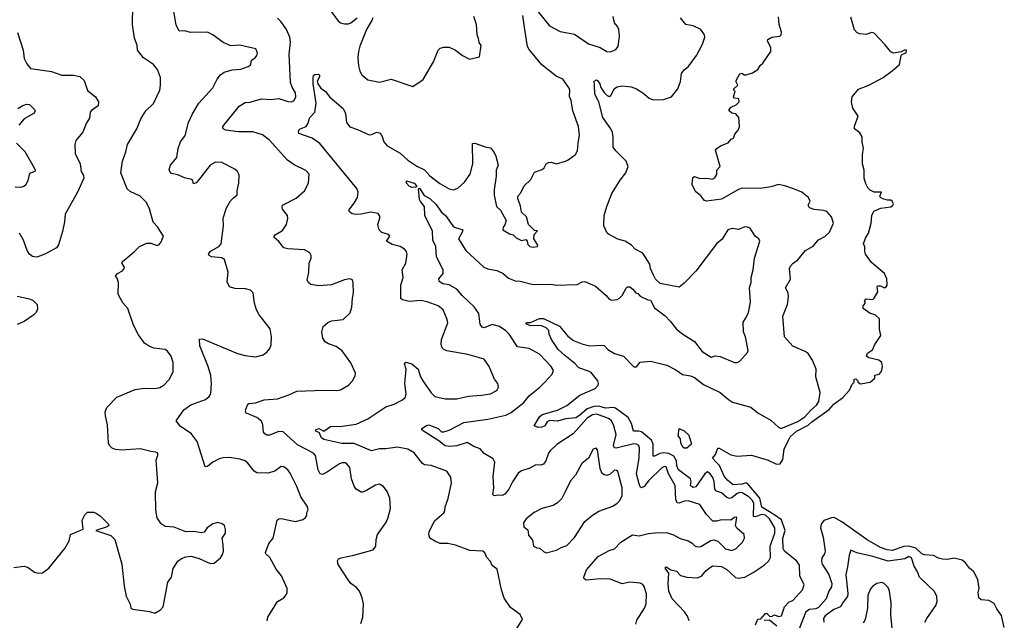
# Model space of a CAD drawing. Extents: x 2086813 to 2278017, y 548126 to 753336.
# Tile 459 of 461: x 2216140 to 2223764, y 736190 to 740841. Entities that reach past the tile are written whole.
import ezdxf

# ---------------------------------------------------------------- set-up
doc = ezdxf.new("R2010")
doc.units = 0

msp = doc.modelspace()

# ---------------------------------------------------------------- linework, layer by layer
at = {"layer": '0CON10XD'}
for points in [[(2216095, 736600), (2216175, 736608.8), (2216205, 736600), (2216255, 736563.3), (2216285, 736553.8), (2216315, 736558.8), (2216365, 736593.3), (2216490, 736745), (2216523.3, 736805), (2216532.5, 736855), (2216630, 736895), (2216622.5, 736965), (2216643.9, 737006.1), (2216663.6, 737026.4), (2216713, 737027), (2216735, 737017.5), (2216765, 736997.5), (2216827.5, 736935), (2216830, 736925), (2216817.5, 736915), (2216730, 736885), (2216845, 736846.4), (2216875.8, 736815), (2216930, 736625), (2216947.5, 736455), (2216963.9, 736376.1), (2216993.8, 736315), (2217001.2, 736285), (2217016, 736276), (2217145, 736259.4), (2217185, 736244.2), (2217228.8, 736271.2), (2217250, 736295), (2217285.6, 736485), (2217315.7, 736525), (2217327.9, 736592.1), (2217365, 736648.8), (2217391.7, 736668.3), (2217425, 736682), (2217465, 736686), (2217528.8, 736668.8), (2217615, 736630), (2217645, 736633.3), (2217693.3, 736675), (2217709.5, 736700.5), (2217718, 736725), (2217716, 736774), (2217706.2, 736825), (2217734.2, 736865), (2217734.1, 736894.1), (2217726.7, 736925), (2217706.4, 736936.4), (2217675, 736946.2), (2217635, 736938), (2217591.2, 736905), (2217567.9, 736872.1), (2217545, 736866.9), (2217486.8, 736876.8), (2217426.2, 736876.2), (2217335, 736911.4), (2217265, 736917.5), (2217235, 736936.2), (2217203.4, 736983.4), (2217193, 737043), (2217192.2, 737185), (2217209.1, 737255), (2217196.9, 737433.1), (2217210, 737465), (2217208.8, 737485), (2217195, 737493.3), (2217155, 737497.5), (2217075, 737518.9), (2216925, 737507.9), (2216882.7, 737512.7), (2216855, 737523.5), (2216835.4, 737545), (2216828.4, 737565), (2216818.5, 737705), (2216805, 737772.5), (2216801.4, 737805), (2216815, 737838.8), (2216890.9, 737919.1), (2217035, 737978), (2217105, 737988.8), (2217185, 737984.2), (2217225, 737992.5), (2217255, 738010.8), (2217297.1, 738055), (2217327.5, 738115), (2217327.3, 738187.3), (2217313.8, 738235), (2217285, 738273.3), (2217265, 738286.2), (2217177.7, 738297.7), (2217135.8, 738315.8), (2217107.3, 738337.3), (2217060, 738400), (2217020.8, 738475), (2216977.1, 738605), (2216939.1, 738649.1), (2216902, 738715), (2216905.8, 738805.8), (2216895, 738840), (2216882.5, 738855), (2216896.7, 738875), (2216935, 738896.2), (2216948.8, 738915), (2216950, 738925), (2216933, 738953), (2216933.6, 738966.4), (2217027, 739043), (2217067.5, 739085), (2217125, 739110), (2217155, 739110), (2217205, 739093.3), (2217220.7, 739099.3), (2217233.3, 739115), (2217252.5, 739165), (2217207.9, 739237.9), (2217174.3, 739274.3), (2217145, 739377.5), (2217122, 739425), (2217073.3, 739475), (2216995, 739511.1), (2216972.6, 739532.6), (2216922.7, 739655), (2216935.4, 739744.6), (2216962.6, 739817.4), (2216974.7, 739875.3), (2217047.1, 739995), (2217077.3, 740072.7), (2217116.2, 740135), (2217175, 740192.5), (2217224, 740295), (2217231.2, 740335), (2217228.8, 740395), (2217206, 740455), (2217175.6, 740495.6), (2217098.8, 740545), (2217052.5, 740605), (2217050, 740645), (2217029.1, 740699.1), (2217014.3, 740805), (2217016.9, 740945)], [(2218529.2, 740935), (2218603.8, 740835), (2218625, 740816.2), (2218655, 740810), (2218685, 740809.2), (2218705, 740817.1), (2218752.5, 740855)], [(2220144.1, 740914.1), (2220241.1, 740795), (2220325, 740750), (2220435, 740728.5), (2220545, 740655.6), (2220635.6, 740625.6), (2220685, 740595.8), (2220715, 740592.9), (2220738.1, 740601.9), (2220755, 740611.2), (2220774, 740635), (2220783.9, 740713.9), (2220778.8, 740765), (2220768.8, 740788.8), (2220745, 740817.5), (2220734, 740865)], [(2217724.2, 740435.8), (2217783.6, 740453.6), (2217853, 740457), (2217922.5, 740485), (2217930, 740495), (2217935, 740527.5), (2217962.5, 740545), (2217976.2, 740565), (2217980, 740585), (2217967.5, 740615), (2217845, 740644.2), (2217775, 740640), (2217715, 740664.3), (2217635, 740724.3), (2217595, 740744), (2217465, 740742.9), (2217416.1, 740753.9), (2217375, 740753.3), (2217350.7, 740800.7), (2217334, 740905)], [(2218782, 736165), (2218797.1, 736215), (2218801.2, 736315), (2218791.2, 736365), (2218770, 736415), (2218746.7, 736445), (2218705, 736476.2), (2218682.4, 736502.4), (2218605, 736622.5), (2218600.7, 736649.3), (2218607.5, 736665), (2218630, 736675), (2218726.1, 736693.9), (2218876.7, 736735), (2218896.2, 736765), (2218898.8, 736815), (2218911.2, 736855), (2218973.8, 736945), (2218990.5, 736979.5), (2219010, 737055), (2219005.7, 737135), (2218985, 737187.5), (2218955.9, 737225.9), (2218925, 737243.3), (2218895, 737236.7), (2218825, 737194), (2218795, 737183.3), (2218785, 737183.3), (2218746.2, 737205), (2218729.3, 737229.3), (2218707.8, 737285), (2218695, 737373.3), (2218672.5, 737402.5), (2218658.8, 737408.8), (2218635, 737409.2), (2218615, 737401.4), (2218514.7, 737335.3), (2218485, 737319.4), (2218465, 737324.2), (2218451.2, 737355), (2218429.4, 737465), (2218415, 737484.2), (2218290, 737550), (2218178.6, 737648.6), (2218145, 737653.1), (2218075, 737622.9), (2218052.5, 737625), (2218036.7, 737635), (2218027.5, 737647.5), (2218022.2, 737705), (2218011.4, 737731.4), (2217975, 737759.5), (2217896, 737795), (2217889.2, 737805), (2217890, 737825), (2217903, 737857), (2217915, 737868), (2217965, 737872.9), (2218033.9, 737896.1), (2218135, 737904.6), (2218223.3, 737935), (2218285.7, 737964.3), (2218495, 737973.1), (2218595, 737970), (2218625, 737975.8), (2218685, 738010), (2218716.2, 738045), (2218737.7, 738082.3), (2218740, 738105), (2218703.8, 738185), (2218637.9, 738277.9), (2218591.2, 738311.2), (2218530.5, 738330.5), (2218505, 738346.7), (2218488, 738375), (2218478.8, 738425), (2218488.8, 738465), (2218525, 738496.2), (2218555, 738508), (2218645, 738520), (2218698.3, 738571.7), (2218712.5, 738615), (2218715.7, 738685), (2218724.3, 738725), (2218723, 738803), (2218716.1, 738826.1), (2218695, 738833.3), (2218655, 738828), (2218555, 738788), (2218455, 738780), (2218395, 738790), (2218376.2, 738805), (2218366, 738825), (2218378.6, 738885), (2218382, 738955), (2218395.7, 738995), (2218395.6, 739015.6), (2218386.2, 739035), (2218345, 739058.9), (2218215.9, 739065.9), (2218183.9, 739073.9), (2218145, 739123.3), (2218110, 739155), (2218110, 739165), (2218117.5, 739175), (2218175, 739208.6), (2218205.6, 739255), (2218217, 739303), (2218214.2, 739325), (2218174.2, 739375), (2218170.8, 739389.2), (2218175.8, 739404.2), (2218280.9, 739459.1), (2218344.3, 739515.7), (2218376.7, 739575), (2218380, 739645), (2218355, 739673.8), (2218265, 739718), (2218212.6, 739752.6), (2218071.4, 739911.4), (2218019.1, 739949.1), (2217945, 739971.9), (2217833.4, 739973.4), (2217735, 739985.8), (2217714, 739995), (2217713.1, 740015), (2217838.3, 740171.7), (2217885, 740201.1), (2217925, 740203.5), (2217966.2, 740215), (2218015, 740227.5), (2218084.6, 740224.6), (2218145, 740230), (2218215, 740207.5), (2218244.1, 740205.9), (2218266.2, 740215), (2218277.5, 740245), (2218274, 740275), (2218248.9, 740318.9), (2218236.7, 740355), (2218227.1, 740575), (2218237, 740667), (2218231.2, 740705), (2218204.7, 740764.7), (2218165.5, 740825), (2218135, 740852.5)], [(2218873.9, 740856.1), (2218867.5, 740835), (2218852.5, 740815), (2218825, 740766.7), (2218772.6, 740637.4), (2218762.1, 740595), (2218757.6, 740547.6), (2218764.3, 740484.3), (2218773, 740443), (2218788, 740415), (2218835, 740375.8), (2218925, 740358.8), (2219015, 740380), (2219185, 740323.3), (2219265, 740377.5), (2219344, 740515), (2219380, 740605), (2219395, 740620), (2219425, 740628), (2219465, 740628), (2219515, 740606.2), (2219567.5, 740565), (2219623, 740537), (2219700, 740555), (2219711.7, 740641.7), (2219696.7, 740665), (2219693.3, 740695), (2219681.2, 740725), (2219677.1, 740805), (2219657.1, 740865)], [(2219465, 739531.4), (2219495.8, 739524.2), (2219532.1, 739537.9), (2219585, 739582.9), (2219627.5, 739645), (2219647.3, 739725), (2219646.7, 739883.3), (2219663.9, 739886.1), (2219745, 739855.6), (2219785, 739848.8), (2219813.6, 739813.6), (2219827.5, 739785), (2219843.3, 739715), (2219828.8, 739675), (2219829.7, 739630.3), (2219813.3, 739525), (2219813.2, 739483.2), (2219832.5, 739395), (2219862.5, 739365), (2219907.5, 739285), (2219896.7, 739253.3), (2219882.5, 739235), (2219880, 739215), (2219933.3, 739183.3), (2219960, 739175), (2219983, 739153), (2220025, 739132.5), (2220058.3, 739138.3), (2220070, 739125), (2220075, 739100), (2220090, 739085), (2220115, 739080), (2220150, 739085), (2220152.5, 739095), (2220120, 739145), (2220123, 739177), (2220150, 739205), (2220125, 739210), (2220080, 739255), (2220063.3, 739315), (2220025, 739350), (2220016.7, 739396.7), (2219995.9, 739455.9), (2219996.2, 739475), (2220020.5, 739499.5), (2220046.7, 739555), (2220097.5, 739605), (2220125, 739660), (2220185, 739682.5), (2220200, 739695), (2220216.1, 739723.9), (2220234.1, 739735.9), (2220255, 739738.8), (2220295, 739726.2), (2220365, 739746), (2220386.7, 739755), (2220443, 739797), (2220459.2, 739825), (2220463, 739887), (2220475.6, 739945), (2220467.5, 740015), (2220422.5, 740135), (2220410.8, 740215), (2220397.3, 740247.3), (2220400.6, 740295), (2220395, 740311.2), (2220345, 740382), (2220294.2, 740404.2), (2220183.1, 740493.1), (2220085, 740610.6), (2220072.1, 740635), (2220051.4, 740765), (2220036, 740875)], [(2221323.8, 736185), (2221310.8, 736220.8), (2221288.6, 736255), (2221191.9, 736355), (2221166.6, 736416.6), (2221161.4, 736471.4), (2221166, 736556), (2221136.7, 736595), (2221145, 736603.3), (2221182, 736582), (2221225, 736569.2), (2221256.8, 736536.8), (2221305, 736524.4), (2221385, 736520), (2221418.9, 736531.1), (2221455, 736575.6), (2221505, 736611.9), (2221575, 736605.5), (2221615, 736584.5), (2221682.3, 736522.3), (2221705, 736515.5), (2221755.4, 736524.6), (2221819.7, 736560.3), (2221903, 736617), (2221940, 736650), (2221953.5, 736676.5), (2221952, 736765), (2221985.7, 736865), (2221985.8, 736905), (2221945.5, 736975), (2221915, 737005.1), (2221885, 737010.1), (2221835, 736992.2), (2221822.2, 736995), (2221825.4, 737095.4), (2221815, 737118.1), (2221785, 737147.1), (2221735, 737176.3), (2221715, 737180.2), (2221695, 737171), (2221655, 737137.8), (2221635, 737133.2), (2221615, 737142.2), (2221575, 737176.7), (2221535, 737188.9), (2221522.4, 737205), (2221517, 737265), (2221507.5, 737295), (2221485, 737325.5), (2221465, 737338.8), (2221445, 737324.5), (2221375, 737222.5), (2221355, 737218.2), (2221340.5, 737225), (2221334.1, 737235), (2221339.6, 737265), (2221333.3, 737285), (2221241.6, 737355), (2221229.1, 737385), (2221224.9, 737425), (2221205, 737460.4), (2221165, 737481.6), (2221125, 737487.1), (2221097.4, 737482.6), (2221055, 737460), (2221045, 737460.8), (2221043.8, 737555), (2221031.4, 737585), (2220955, 737648.6), (2220935, 737655.2), (2220893.5, 737653.5), (2220877.8, 737715), (2220851.3, 737761.3), (2220752.5, 737832.5), (2220735, 737836.9), (2220675, 737832.6), (2220625, 737847.1), (2220585, 737844.9), (2220535, 737827.7), (2220473.3, 737775), (2220445, 737758.4), (2220365, 737749.6), (2220305, 737733.1), (2220242.2, 737737.8), (2220225, 737727.1), (2220205.4, 737695), (2220183.8, 737685), (2220153.1, 737683.1), (2220123.8, 737695), (2220165.3, 737765), (2220185, 737783.5), (2220305, 737817.9), (2220375, 737852.5), (2220476.1, 737933.9), (2220596.2, 737985), (2220619.1, 738010.9), (2220622.5, 738025), (2220616.9, 738045), (2220565, 738108.5), (2220545, 738120.4), (2220468.8, 738145), (2220438.8, 738178.8), (2220360.1, 738240.1), (2220308.1, 738288.1), (2220258.2, 738365), (2220240.6, 738405), (2220235.7, 738435), (2220215.7, 738455), (2220175, 738472.3), (2220095, 738471.1), (2220058, 738485), (2220063.7, 738496.3), (2220095, 738497.5), (2220164, 738526), (2220195, 738527), (2220318.2, 738468.2), (2220385, 738389.2), (2220427.7, 738357.7), (2220491.5, 738331.5), (2220555, 738315.4), (2220645, 738321.9), (2220665, 738317.5), (2220695, 738287.5), (2220745, 738255.7), (2220816, 738235), (2220895, 738154.2), (2220915, 738154), (2220945, 738188.8), (2221025, 738196.7), (2221150, 738165), (2221220.7, 738130.7), (2221272.7, 738092.7), (2221335, 738082.5), (2221365, 738070), (2221435, 738015.6), (2221564.3, 737954.3), (2221628.7, 737898.7), (2221659.6, 737879.6), (2221800.9, 737840.9), (2221855, 737795.6), (2221958, 737738), (2222016.2, 737685), (2222035, 737675.6), (2222165, 737730.7), (2222219.2, 737765), (2222265, 737817.2), (2222309.1, 737855), (2222327.2, 737885), (2222337.5, 737955), (2222305.5, 738075), (2222306.8, 738135), (2222278.9, 738205), (2222245.4, 738255.4), (2222222.4, 738272.4), (2222125, 738312), (2222062.5, 738385), (2222047.8, 738545), (2222084.6, 738635.4), (2222093.1, 738695), (2222089.6, 738725), (2222070, 738765), (2222107.4, 738832.6), (2222101.1, 738915), (2222108.3, 738931.7), (2222128.6, 738955), (2222165, 738981.1), (2222225, 739054.4), (2222283.3, 739086.7), (2222325, 739135.6), (2222375, 739162), (2222410.8, 739195), (2222440.5, 739265), (2222425.6, 739315), (2222390, 739355), (2222364.1, 739364.1), (2222292.2, 739372.2), (2222256.2, 739385), (2222246, 739405), (2222261.4, 739435), (2222246.9, 739465), (2222195.7, 739505), (2222138.6, 739528.6), (2222065, 739555.5), (2222015, 739565.4), (2221955, 739546.5), (2221875, 739533.6), (2221735, 739537.1), (2221705, 739526.9), (2221575, 739451.1), (2221456.7, 739436.7), (2221442.3, 739442.3), (2221415, 739476.7), (2221371.7, 739511.7), (2221348, 739565), (2221351.2, 739618.8), (2221365, 739626.7), (2221405, 739610.8), (2221464.2, 739614.2), (2221505, 739606.7), (2221523, 739617), (2221537, 739643), (2221537.5, 739675), (2221562.5, 739705), (2221528.3, 739831.7), (2221537.5, 739845), (2221566.4, 739863.6), (2221625, 739887.5), (2221647.5, 739915), (2221666.4, 739923.6), (2221677.5, 739955), (2221703.3, 739985), (2221712.5, 740015), (2221707.5, 740085), (2221683.6, 740113.6), (2221655, 740117.5), (2221632.5, 740135), (2221632.5, 740145), (2221647.5, 740165), (2221687, 740183), (2221710, 740205), (2221708.3, 740228.3), (2221675, 740232.5), (2221667.5, 740245), (2221680, 740285), (2221670, 740295), (2221670, 740305), (2221700, 740335), (2221683.9, 740366.1), (2221715, 740422.5), (2221735, 740426.2), (2221750, 740415), (2221765, 740413.3), (2221815, 740430), (2221855.5, 740454.5), (2221873.2, 740486.8), (2221893.8, 740505), (2221955.6, 740595), (2221955.5, 740625.5), (2221930, 740675), (2221931.7, 740688.3), (2221963, 740707), (2222026.4, 740713.6), (2222036.4, 740723.6), (2222038.8, 740745), (2222021.2, 740805), (2222014.1, 740864.1)], [(2220292.5, 738785), (2220455, 738791.4), (2220495, 738811.2), (2220515, 738813.3), (2220597.6, 738777.6), (2220681.2, 738705), (2220705, 738676.2), (2220725, 738668), (2220765, 738673.8), (2220785, 738683.8), (2220803.8, 738705), (2220835, 738762.5), (2220845, 738772.5), (2220865, 738772.5), (2220887.5, 738755), (2220910, 738725), (2220925, 738720), (2220945, 738700), (2221003, 738673), (2221025, 738670), (2221055, 738610), (2221137.7, 738547.7), (2221177.3, 738507.3), (2221224.2, 738445), (2221275, 738405.8), (2221365, 738350), (2221425, 738270.8), (2221495, 738228.8), (2221525, 738238.1), (2221562.7, 738232.7), (2221675, 738186.7), (2221695, 738186.7), (2221715, 738196.7), (2221776.1, 738263.9), (2221780.7, 738279.3), (2221758.8, 738385), (2221743.9, 738423.9), (2221741.7, 738498.3), (2221766.1, 738533.9), (2221783.8, 738575), (2221798, 738655), (2221790.6, 738765), (2221804.3, 738805), (2221803.1, 738845), (2221820, 738905), (2221830, 738995), (2221870, 739125), (2221863, 739143), (2221834.2, 739164.2), (2221795.8, 739225.8), (2221775.6, 739235.6), (2221755, 739236.7), (2221705, 739215.4), (2221655.4, 739225.4), (2221622, 739215), (2221578.3, 739141.7), (2221535.5, 739104.5), (2221375, 738894), (2221285, 738800.8), (2221245, 738770), (2221098.3, 738798.3), (2221062.7, 738832.7), (2221046.4, 738863.6), (2221023.6, 738913.6), (2221017.7, 738947.7), (2220964.2, 739034.2), (2220905, 739063.8), (2220876.1, 739096.1), (2220827.5, 739125), (2220772.4, 739142.4), (2220699.5, 739179.5), (2220689.3, 739189.3), (2220662.5, 739245), (2220666.2, 739325), (2220685.5, 739394.5), (2220724.4, 739495), (2220790.3, 739599.7), (2220834, 739655), (2220850, 739705), (2220835, 739746.7), (2220754.6, 739824.6), (2220735.6, 739855), (2220735.4, 739935), (2220728.9, 739968.9), (2220718.2, 739995), (2220656, 740085), (2220624.2, 740204.2), (2220593.9, 740265), (2220590, 740335), (2220586.7, 740365), (2220605, 740376.2), (2220615, 740371.2), (2220630.8, 740345), (2220639.2, 740315), (2220665, 740277.5), (2220687.5, 740255), (2220705, 740247.5), (2220717.5, 740255), (2220745, 740308.8), (2220765, 740321.2), (2220805, 740330), (2220875, 740320.8), (2220915, 740305.8), (2220965.4, 740275.4), (2221015, 740234.3), (2221045, 740220), (2221124.1, 740224.1), (2221186.7, 740245), (2221235.6, 740305), (2221257.6, 740362.4), (2221264.3, 740425.7), (2221285.8, 740454.2), (2221315, 740476), (2221380.6, 740565), (2221427, 740653), (2221445.6, 740705), (2221441.4, 740725), (2221415, 740764.2), (2221355, 740793.1), (2221297.5, 740805), (2221256.7, 740855)], [(2221837.5, 736155), (2221855, 736200), (2221878.3, 736201.7), (2221915, 736243.3), (2221925, 736242.5), (2221945, 736222.5), (2221960.7, 736219.3), (2221985, 736233.3), (2222015, 736220), (2222037.5, 736225), (2222062.9, 736295), (2222097.8, 736332.2), (2222126, 736344), (2222200.9, 736425), (2222213.6, 736465), (2222181.6, 736535), (2222177.2, 736617.2), (2222157.8, 736647.8), (2222062.2, 736725), (2222050.5, 736745), (2222049, 736825), (2222067.7, 736885), (2222037.3, 736967.3), (2221980.3, 737010.3), (2221886.7, 737065), (2221871.7, 737135), (2221775, 737250.6), (2221765, 737254.5), (2221735, 737244.3), (2221665, 737239.5), (2221620, 737275), (2221594.4, 737305), (2221558.5, 737388.5), (2221535, 737412.2), (2221504.4, 737445), (2221527.5, 737475), (2221545, 737522.5), (2221555, 737523.8), (2221645, 737470.6), (2221695, 737461.9), (2221805, 737469.2), (2221935, 737430.8), (2222000.2, 737400.2), (2222029.1, 737400.9), (2222048.7, 737435), (2222058.4, 737515), (2222105, 737612.1), (2222155, 737655.9), (2222245, 737700.6), (2222273.1, 737726.9), (2222407.1, 737822.9), (2222445, 737863.3), (2222513.3, 737915), (2222565, 737972.5), (2222585, 738020), (2222600, 738035), (2222601.7, 738058.3), (2222615, 738060), (2222630, 738045), (2222630, 738035), (2222650.7, 738020.7), (2222725, 738033.3), (2222760, 738065), (2222761.7, 738088.3), (2222795, 738096.2), (2222812, 738118), (2222821.2, 738155), (2222815, 738186.7), (2222792.5, 738205), (2222713.6, 738223.6), (2222697.5, 738235), (2222705, 738260), (2222742.5, 738285), (2222761.2, 738325), (2222808, 738395), (2222798, 738445), (2222797.5, 738525), (2222765, 738556.7), (2222725, 738566.7), (2222670, 738605), (2222670, 738625), (2222687, 738643), (2222687, 738657), (2222680, 738665), (2222695, 738680), (2222745, 738673.3), (2222756.1, 738683.9), (2222784, 738735), (2222780, 738775), (2222785, 738780), (2222805, 738780), (2222835, 738763.8), (2222847.9, 738772.1), (2222855.5, 738785), (2222852.9, 738835), (2222835, 738876.7), (2222735, 738960), (2222690, 739025), (2222683.3, 739045), (2222683, 739083), (2222673.3, 739105), (2222689.3, 739150.7), (2222712.3, 739187.7), (2222732.5, 739265), (2222738, 739325), (2222752.7, 739357.3), (2222808.8, 739381.2), (2222885, 739392.6), (2222901.1, 739405), (2222905.6, 739415), (2222895, 739436), (2222885, 739443.4), (2222860, 739445), (2222823.6, 739453.6), (2222806, 739465), (2222800, 739475), (2222812.5, 739505), (2222755, 739506), (2222725, 739520), (2222708.1, 739538.1), (2222691.3, 739571.3), (2222678.9, 739615), (2222679.5, 739675), (2222666.9, 739725), (2222666.2, 739796.2), (2222674.1, 739845), (2222662.7, 739895), (2222664.1, 739935), (2222645.9, 739965.9), (2222603.3, 739995), (2222603.4, 740016.6), (2222632.8, 740095), (2222591.4, 740155), (2222581.4, 740205), (2222586, 740245), (2222635, 740302.8), (2222715.6, 740334.4), (2222825.2, 740394.8), (2222895.2, 740444.8), (2222951.1, 740495), (2222965, 740562.9), (2222975, 740573.6), (2223004, 740585), (2223006.5, 740605), (2222995, 740608.5), (2222966.2, 740593.8), (2222905, 740582), (2222885, 740591.8), (2222839.7, 740649.7), (2222755, 740736.7), (2222735, 740742.5), (2222695, 740727.5), (2222645, 740732.5), (2222625, 740740), (2222605, 740762.5), (2222575, 740860)], [(2216121.7, 740741.7), (2216166.2, 740606.2), (2216175, 740540), (2216195, 740500), (2216223.9, 740463.9), (2216385, 740440), (2216465, 740411.2), (2216555, 740412.5), (2216605, 740400.8), (2216639.3, 740369.3), (2216665, 740293.8), (2216727.5, 740245), (2216748.8, 740205), (2216746.1, 740173.9), (2216695, 740138.8), (2216686, 740125), (2216680.5, 740079.5), (2216655, 740036.2), (2216628.5, 739971.5), (2216573.8, 739905), (2216566.7, 739875), (2216570, 739805), (2216608, 739725), (2216615.9, 739665.9), (2216632.5, 739635), (2216635.8, 739615), (2216588, 739505), (2216492.5, 739335), (2216486.9, 739275), (2216470.3, 739200.3), (2216441.4, 739098.6), (2216425, 739075.8), (2216335, 739025.8), (2216272.7, 739002.7), (2216238.3, 739008.3), (2216215.5, 739025.5), (2216198.1, 739055), (2216170, 739135), (2216138.8, 739188.8)], [(2218056, 736185), (2218061.2, 736215), (2218135, 736336.2), (2218183.8, 736365), (2218202.1, 736387.9), (2218210, 736405), (2218210, 736435), (2218167.5, 736535), (2218126.8, 736586.8), (2218075.4, 736675.4), (2218046.7, 736705), (2218043.9, 736716.1), (2218069.2, 736785), (2218103.2, 736826.8), (2218132.5, 736965), (2218145, 736976.7), (2218165, 736978.8), (2218275, 736954), (2218335, 736970), (2218352.5, 736985), (2218362.5, 737005), (2218362.5, 737025), (2218372.5, 737045), (2218366.2, 737075), (2218315.6, 737145), (2218285.7, 737225), (2218235, 737328.8), (2218215.5, 737355.5), (2218185, 737378.8), (2218165, 737381.2), (2218115, 737345.8), (2218060.3, 737329.7), (2217975, 737330.8), (2217955, 737344), (2217907, 737407), (2217885.4, 737425.4), (2217845, 737438.5), (2217765, 737450.4), (2217715, 737448.5), (2217685, 737440.6), (2217635, 737415.8), (2217595, 737381.2), (2217575, 737377.5), (2217513.8, 737575), (2217466.9, 737636.9), (2217385, 737692), (2217350, 737735), (2217410.2, 737819.8), (2217465, 737858.8), (2217578.8, 737901.2), (2217606.1, 737923.9), (2217619.4, 737945), (2217625.6, 738024.4), (2217618.5, 738085), (2217598.9, 738155), (2217534.4, 738315), (2217532.3, 738367.7), (2217555, 738369.2), (2217825, 738257.5), (2217885, 738240), (2217965, 738231.2), (2218025, 738246.7), (2218053.9, 738266.1), (2218076.2, 738295), (2218085.8, 738324.2), (2218089.2, 738385), (2218078.3, 738448.3), (2217995, 738556.7), (2217974.2, 738595), (2217957.5, 738645), (2217946.9, 738726.9), (2217925.7, 738745.7), (2217888.3, 738758.3), (2217805, 738760.6), (2217763.2, 738773.2), (2217745, 738810), (2217754.4, 738885), (2217725.4, 738985), (2217705, 738996.2), (2217625, 739003.9), (2217605.8, 739015), (2217602.5, 739025), (2217615.7, 739045), (2217682, 739085), (2217698.8, 739105), (2217717.1, 739245), (2217715.4, 739305), (2217741.8, 739385), (2217772, 739438), (2217795, 739462.2), (2217823.8, 739485), (2217822.5, 739515), (2217835.7, 739575), (2217838.8, 739638.8), (2217825.8, 739665.8), (2217806.7, 739685), (2217705.5, 739735.5), (2217655, 739737.5), (2217613.3, 739715), (2217525, 739597.5), (2217505, 739577.5), (2217485, 739570), (2217480, 739595), (2217470, 739605), (2217415, 739615.8), (2217365, 739640), (2217315, 739651.2), (2217301.2, 739665), (2217298.3, 739678.3), (2217307.5, 739715), (2217355.7, 739775), (2217367.3, 739842.7), (2217385.7, 739895), (2217420.5, 739945), (2217446.9, 740045), (2217477.5, 740112.5), (2217527.1, 740195), (2217635, 740313.3), (2217668.8, 740381.2), (2217693.8, 740415), (2217724.2, 740435.8)], [(2219924.2, 736025), (2220033.3, 736195), (2220016.2, 736235), (2219940.3, 736290.3), (2219892.3, 736362.3), (2219870, 736425), (2219837, 736587), (2219797.5, 736615), (2219786.2, 736645), (2219756.8, 736676.8), (2219742.5, 736712.5), (2219725, 736726), (2219625, 736730.6), (2219515, 736771.9), (2219455, 736783.5), (2219394.5, 736784.5), (2219359.7, 736799.7), (2219315.9, 736825.9), (2219307.5, 736855), (2219309.4, 736875), (2219350.8, 736959.2), (2219425, 737022), (2219432.5, 737035), (2219435, 737070), (2219457, 737133), (2219483.3, 737255), (2219477.7, 737297.7), (2219446.2, 737345), (2219325, 737388.6), (2219275, 737392.9), (2219258.6, 737405), (2219195, 737485.7), (2219145, 737515.5), (2219065, 737530.9), (2218975, 737517.9), (2218925, 737517.9), (2218865, 737503.1), (2218729.3, 737559.3), (2218635, 737558.1), (2218495, 737590.9), (2218473.8, 737605), (2218460.8, 737640.8), (2218432.5, 737655), (2218431.2, 737665), (2218455, 737674.2), (2218495, 737656), (2218545, 737690.8), (2218636.8, 737693.2), (2218745, 737710), (2218835, 737750.8), (2218975, 737842.9), (2219040, 737865), (2219105, 737896.2), (2219124.2, 737915.8), (2219132.5, 737945), (2219120.9, 738025), (2219131.9, 738135), (2219118.8, 738175), (2219130.8, 738189.2), (2219176.7, 738175), (2219224.3, 738134.3), (2219243.8, 738075), (2219262, 738045), (2219325, 737952), (2219355, 737924.3), (2219435, 737906.2), (2219525, 737905.8), (2219615, 737925.8), (2219714.4, 737934.4), (2219785, 737942.9), (2219823.3, 737965), (2219836.7, 737975), (2219847.5, 737995), (2219842.5, 738025), (2219815, 738056.7), (2219774.2, 738155), (2219735, 738212), (2219609.1, 738249.1), (2219447.7, 738277.7), (2219425, 738286.2), (2219410.9, 738300.9), (2219402.9, 738325), (2219405.6, 738365), (2219454.3, 738495), (2219450.3, 738520.3), (2219419.2, 738595), (2219381.2, 738625), (2219295, 738656.5), (2219245, 738665.5), (2219155, 738658.1), (2219105, 738670.6), (2219091.7, 738681.7), (2219091.5, 738785), (2219109.2, 738845), (2219102, 738905), (2219130, 738955), (2219140.8, 739025), (2219136, 739045), (2219118.8, 739065), (2219085.9, 739085.9), (2219025, 739101.1), (2218978.8, 739125), (2219006.2, 739165), (2218995, 739178), (2218944.5, 739194.5), (2218922, 739215), (2218913.8, 739255), (2218931.2, 739315), (2218915, 739341.2), (2218855, 739350.8), (2218784.3, 739334.3), (2218745, 739332.9), (2218715, 739338), (2218692.5, 739352.5), (2218688.8, 739365), (2218695, 739377.5), (2218730.5, 739419.5), (2218754.2, 739465), (2218760, 739505), (2218750, 739535), (2218462.5, 739882.5), (2218405, 739923.3), (2218300.8, 739960.8), (2218299.2, 739975), (2218307, 739993), (2218357.5, 740015), (2218370, 740035), (2218386, 740085), (2218424.4, 740125), (2218435.3, 740195.3), (2218412.2, 740345), (2218411.9, 740395), (2218415, 740408.8), (2218425, 740416), (2218455, 740420), (2218463.8, 740405), (2218442.5, 740365), (2218448.8, 740345), (2218471.9, 740311.9), (2218508.8, 740285), (2218542, 740242), (2218645, 740153.8), (2218662.9, 740115), (2218670.8, 740045), (2218695, 740011.2), (2218755, 739992), (2218845, 739950), (2218865, 739952), (2218905, 739969.2), (2218925, 739966.2), (2218944, 739945), (2218958.1, 739895), (2218984, 739864), (2219085, 739806.7), (2219144.3, 739754.3), (2219215, 739706.4), (2219275, 739677.8), (2219315, 739633.1), (2219392.4, 739572.4), (2219465, 739531.4)], [(2216125, 740154.2), (2216162.7, 740177.3), (2216195, 740188.2), (2216215, 740183.5), (2216253.8, 740145), (2216258.8, 740135), (2216251.2, 740118.8), (2216175, 740072.9), (2216131.9, 740025)], [(2216116, 739885), (2216179.4, 739819.4), (2216252.9, 739695), (2216259.2, 739675), (2216256.2, 739665), (2216215, 739650), (2216201.4, 739595), (2216186.7, 739563.3), (2216171.2, 739548.8), (2216145, 739540.8), (2216105, 739544.3)], [(2219175, 739541.8), (2219155, 739551.5), (2219135.8, 739575), (2219135, 739592.5), (2219195, 739574.3), (2219212, 739555), (2219212.5, 739547.5), (2219205, 739544), (2219175, 739541.8)], [(2220909.7, 736160.3), (2220918.9, 736191.1), (2220977.5, 736285), (2220991.7, 736318.3), (2220993.3, 736395), (2220975, 736451.2), (2220965, 736466.2), (2220945, 736477.5), (2220865, 736484.4), (2220805, 736473.6), (2220711.9, 736508.1), (2220635, 736512.2), (2220525, 736501.2), (2220511.7, 736511.7), (2220508, 736525), (2220528.7, 736581.3), (2220618.8, 736685), (2220705, 736730), (2220745, 736742.5), (2220795, 736795.7), (2220885, 736850.6), (2220936.6, 736843.4), (2221008.7, 736861.3), (2221085, 736870.6), (2221156.4, 736866.4), (2221201.7, 736851.7), (2221255, 736822.9), (2221314.5, 736804.5), (2221347.1, 736787.1), (2221368.8, 736765), (2221388.3, 736758.3), (2221415, 736762.2), (2221492.4, 736807.6), (2221515, 736813.3), (2221545, 736803.1), (2221605, 736743.6), (2221655, 736730.5), (2221687.5, 736745), (2221736, 736795), (2221752, 736825), (2221748.8, 736855), (2221693.6, 736903.6), (2221682.2, 736925), (2221693, 736983), (2221688.8, 736988.8), (2221675, 736986.2), (2221645, 736965.8), (2221575, 736969.2), (2221535, 736957.5), (2221507.7, 736957.7), (2221458.8, 737008.8), (2221405, 737086.7), (2221315, 737115.4), (2221285, 737113.1), (2221245, 737096.4), (2221230.7, 737100.7), (2221220.6, 737125), (2221214.6, 737234.6), (2221163.1, 737325), (2221145, 737379.2), (2221135, 737381.4), (2221115, 737372.2), (2221009.2, 737270.8), (2220975, 737226.7), (2220955, 737216.7), (2220945, 737224.3), (2220935.8, 737245.8), (2220916.2, 737325), (2220936.7, 737445), (2220938.7, 737525), (2220933.5, 737543.5), (2220916.2, 737555), (2220895, 737555.7), (2220757.5, 737522.5), (2220744.7, 737524.7), (2220737.6, 737545), (2220757.8, 737627.8), (2220740, 737695), (2220721.1, 737735), (2220705, 737751.5), (2220674.3, 737764.3), (2220605, 737786), (2220575, 737782.4), (2220535, 737755.3), (2220426.3, 737633.6), (2220298.6, 737551.4), (2220247.9, 737502.1), (2220234.2, 737485), (2220212.5, 737425), (2220195, 737398.8), (2220175, 737392), (2220135, 737394), (2220090.7, 737369.3), (2220025, 737347.3), (2219999.9, 737330.1), (2219955, 737262.5), (2219927.5, 737205), (2219895, 737166.7), (2219875, 737156.7), (2219845, 737160), (2219813.8, 737153.8), (2219803.3, 737163.3), (2219811.9, 737215), (2219805.9, 737304.1), (2219820, 737415), (2219805, 737440), (2219735, 737482.5), (2219705, 737516.7), (2219655, 737535.7), (2219605, 737568.2), (2219525, 737540), (2219466.5, 737536.5), (2219435, 737542.1), (2219385, 737580.5), (2219266.7, 737655), (2219253.3, 737665), (2219252.5, 737675), (2219290.9, 737699.1), (2219307.5, 737702.5), (2219380, 737675), (2219405, 737650), (2219425, 737648.6), (2219465, 737662.5), (2219578, 737722), (2219765, 737748.2), (2219905, 737778.8), (2219945, 737799.1), (2220042.2, 737877.8), (2220085, 737927.5), (2220167.5, 737995), (2220206, 738035), (2220263, 738097), (2220272, 738125), (2220254.2, 738155), (2220165, 738250), (2220085, 738294.5), (2219995, 738308), (2219930, 738405), (2219905, 738431.1), (2219855, 738466.5), (2219797.9, 738482.1), (2219735, 738454.2), (2219719.7, 738459.7), (2219704.4, 738484.4), (2219695.4, 738565.4), (2219658.1, 738618.1), (2219565, 738705.6), (2219524.6, 738754.6), (2219465, 738787.3), (2219415, 738796.7), (2219388, 738815), (2219386.2, 738835), (2219418, 738875), (2219419.4, 738905), (2219365.8, 739005), (2219362.3, 739085), (2219338.8, 739135), (2219335.6, 739205), (2219310.9, 739255), (2219276.7, 739325), (2219274.2, 739395), (2219242.2, 739432.2), (2219235, 739450), (2219228.3, 739531.7), (2219235, 739535.8), (2219270.6, 739480.6), (2219315, 739456.2), (2219365, 739408.9), (2219404, 739354), (2219437.8, 739325), (2219494.5, 739244.5), (2219505.5, 739235.5), (2219570, 739215), (2219566, 739195), (2219536.2, 739145), (2219594.4, 739055), (2219734.4, 738925), (2219765, 738911.2), (2219835, 738900), (2219884, 738875), (2219925, 738840), (2219975, 738820), (2220015, 738817.5), (2220115, 738790.6), (2220255, 738792.2), (2220292.5, 738785)], [(2216121.3, 738701.3), (2216215, 738680.6), (2216245, 738667.5), (2216275.7, 738635.7), (2216277.9, 738602.1), (2216268, 738575), (2216248, 738555), (2216175, 738503.5), (2216120.2, 738479.8)], [(2221285, 737521.9), (2221275, 737532), (2221260, 737565), (2221256.2, 737595), (2221238.6, 737618.6), (2221245, 737675.8), (2221285, 737657.8), (2221320, 737625), (2221342, 737555), (2221305, 737523.8), (2221285, 737521.9)], [(2220215, 736713.3), (2220295, 736732), (2220332.5, 736755), (2220375, 736770), (2220435, 736831.2), (2220516, 736955), (2220573.8, 737005), (2220624.5, 737035.5), (2220732.5, 737075), (2220765, 737096), (2220784, 737115), (2220804, 737155), (2220805.5, 737215), (2220772.4, 737342.4), (2220761.3, 737351.3), (2220745, 737351.5), (2220710, 737320), (2220685, 737311.5), (2220665, 737315.5), (2220648.4, 737328.4), (2220634.7, 737364.7), (2220615, 737510), (2220603, 737523), (2220580, 737515), (2220543.4, 737446.6), (2220491.4, 737405), (2220442.5, 737315), (2220405, 737271.2), (2220364.5, 737185.5), (2220336.3, 737133.7), (2220305, 737100), (2220269.7, 737080.3), (2220182.5, 737055), (2220123.9, 737026.1), (2220062.5, 736975), (2220041.2, 736945), (2220043.8, 736913.8), (2220075, 736890), (2220079.3, 736849.3), (2220111.7, 736811.7), (2220117.5, 736765), (2220145, 736750), (2220168.3, 736748.3), (2220195, 736722.5), (2220215, 736713.3)], [(2223763.8, 736135), (2223743, 736227), (2223705, 736277.5), (2223685, 736320), (2223645, 736342.5), (2223585, 736347.5), (2223567.5, 736365), (2223562.5, 736405), (2223570, 736435), (2223558.8, 736505), (2223526.7, 736565), (2223493.8, 736595), (2223464.2, 736634.2), (2223436.2, 736655), (2223375, 736672.3), (2223325, 736661.8), (2223285, 736664.1), (2223255, 736671.4), (2223215, 736691.2), (2223145, 736697.1), (2223125, 736705.1), (2223078.9, 736748.9), (2223025, 736763.7), (2222985, 736762.2), (2222895, 736731), (2222855.6, 736735), (2222805, 736753.4), (2222702.1, 736812.1), (2222505, 736952.4), (2222445.2, 736985.2), (2222425, 736984.3), (2222366.5, 736963.5), (2222345.3, 736935), (2222340, 736905), (2222361.2, 736835), (2222377.1, 736725), (2222372.5, 736705), (2222351.9, 736675), (2222347.5, 736645), (2222353.5, 736623.5), (2222404.5, 736545), (2222429.3, 736475), (2222425, 736448.8), (2222404.2, 736415), (2222384.4, 736355), (2222325, 736288.8), (2222305, 736279.7), (2222255, 736273.1), (2222226, 736255), (2222174.4, 736125)], [(2223148.9, 736175), (2223165, 736204.2), (2223234.3, 736305), (2223242.9, 736335), (2223240.8, 736375), (2223222.4, 736412.4), (2223107.5, 736525), (2223091.9, 736565), (2223065, 736608.8), (2223044, 736675), (2223025, 736682.9), (2222993.9, 736666.1), (2222865, 736647.5), (2222745, 736684.1), (2222621.5, 736711.5), (2222575, 736732.5), (2222561.4, 736695), (2222550.4, 736605), (2222536.2, 736545), (2222552.5, 736397.5), (2222549.2, 736375), (2222515, 736331.4), (2222495, 736293.5), (2222445, 736274.5), (2222375.4, 736225), (2222364.7, 736205), (2222366.5, 736176.5)], [(2222899.5, 736075), (2222884.4, 736235), (2222887.5, 736325), (2222874.5, 736415), (2222865, 736444), (2222834.4, 736474.4), (2222815, 736481.9), (2222776.7, 736475), (2222746, 736455), (2222726.8, 736433.2), (2222706, 736385), (2222705.5, 736285), (2222685.6, 736195), (2222671.3, 736168.7)], [(2222003.3, 736145), (2221945, 736190), (2221905, 736187.5)]]:
    msp.add_lwpolyline(points, dxfattribs=at)

doc.saveas('drawing.dxf')
